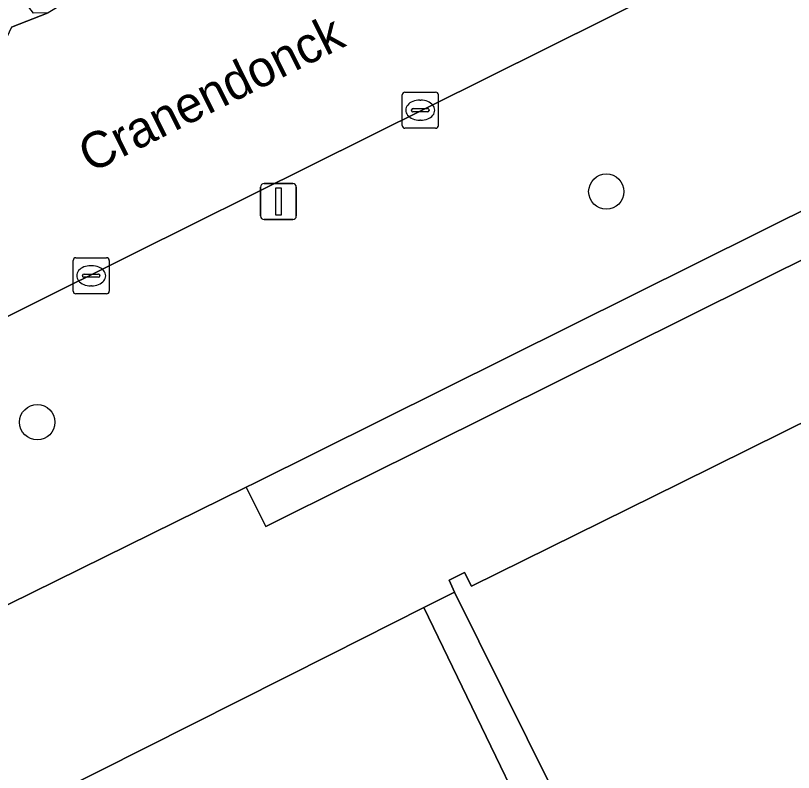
# Model space of a CAD drawing. Extents: x 157793 to 159380, y 380877 to 382313.
# Drawn here: x 157948.09 to 157969.63, y 381491.98 to 381512.95 of the extents above; entities that cross this region are included whole.
import ezdxf

# ---------------------------------------------------------------- set-up
doc = ezdxf.new("R2010")
doc.units = 0
for name, color, linetype in [('IMGEO_Berm_groen', 7, 'Continuous'), ('IMGEO_Boom', 7, 'Continuous'), ('IMGEO_Erf', 7, 'Continuous'), ('IMGEO_Fietspad_gesloten', 7, 'Continuous'), ('IMGEO_Groenvoorziening', 7, 'Continuous'), ('IMGEO_Hek', 7, 'Continuous'), ('IMGEO_Kolk', 7, 'Continuous'), ('IMGEO_Lichtmast', 7, 'Continuous'), ('IMGEO_Openbare_ruimte_label', 7, 'Continuous'), ('IMGEO_OVBaan_gesloten', 7, 'Continuous'), ('IMGEO_Pand', 7, 'Continuous'), ('IMGEO_Parkeervlak_gesloten', 7, 'Continuous'), ('IMGEO_Voetpad_open', 7, 'Continuous')]:
    doc.layers.add(name, color=color, linetype=linetype)

msp = doc.modelspace()

# ---------------------------------------------------------------- linework, layer by layer
at = {"layer": 'IMGEO_Berm_groen'}
msp.add_lwpolyline([(157978.442, 381521.621), (157977.311, 381519.933), (157976.482, 381519.092), (157975.532, 381518.391), (157974.242, 381517.749), (157951.365, 381506.36), (157945.482, 381503.431), (157943.15, 381502.27), (157942.593, 381501.228), (157943.058, 381501.015), (157942.594, 381500), (157941.134, 381496.807), (157943.741, 381495.448), (157945.267, 381495.352), (157954.478, 381499.89), (157954.701, 381500), (157977.445, 381511.314), (157986.551, 381515.844), (157996.349, 381520.716)], dxfattribs=at)
at = {"layer": 'IMGEO_Boom'}
for centre in [(157964.45, 381508.077), (157948.687, 381501.688)]:
    msp.add_circle(centre, 0.489, dxfattribs=at)
at = {"layer": 'IMGEO_Erf'}
msp.add_lwpolyline([(157974.352, 381468.563), (157960.246, 381496.977), (157959.399, 381496.551), (157972.94, 381468.518)], dxfattribs=at)
at = {"layer": 'IMGEO_Fietspad_gesloten'}
msp.add_lwpolyline([(157947.975, 381512.633), (157948.992, 381513.034), (157948.583, 381513.022), (157948.455, 381513.188), (157948.387, 381513.432), (157948.563, 381513.938), (157949.599, 381515.303), (157951.377, 381517.259), (157952.329, 381517.993), (157953.843, 381518.898), (157957.38, 381520.614), (157971.24, 381527.41), (158000, 381541.65), (158001.566, 381542.423), (158009.187, 381546.305), (158012.424, 381547.944), (158011.362, 381550.071)], dxfattribs=at)
at = {"layer": 'IMGEO_Groenvoorziening'}
for points in [[(157966.493, 381500), (157972.184, 381502.815), (157970.374, 381506.436), (157957.674, 381500.123), (157957.427, 381500), (157955.015, 381498.801), (157954.478, 381499.89), (157945.267, 381495.352), (157943.741, 381495.448), (157941.134, 381496.807), (157938.238, 381490.473)], [(157942.774, 381455.094), (157930.825, 381479.304), (157936.312, 381484.922), (157956.82, 381495.252), (157959.399, 381496.551), (157960.246, 381496.977), (157960.095, 381497.313), (157960.525, 381497.527), (157960.717, 381497.143), (157966.493, 381500)]]:
    msp.add_lwpolyline(points, dxfattribs=at)
at = {"layer": 'IMGEO_Hek'}
msp.add_lwpolyline([(157960.246, 381496.977), (157959.399, 381496.551), (157956.82, 381495.252), (157936.312, 381484.922), (157930.825, 381479.304), (157942.774, 381455.094), (157944.561, 381452.646), (157947.014, 381451.099), (157949.741, 381450.085), (157952.663, 381449.877), (157961.206, 381451.613), (157964.111, 381458.175), (157964.26, 381458.511), (157968.753, 381463.783)], dxfattribs=at)
at = {"layer": 'IMGEO_Kolk'}
for p, q in [((157958.796, 381509.907), (157958.796, 381510.759)), ((157958.871, 381510.833), (157959.723, 381510.833)), ((157959.797, 381510.759), (157959.797, 381509.907)), ((157959.284, 381510.613), (157959.309, 381510.613)), ((157959.055, 381510.327), (157959.055, 381510.339)), ((157959.493, 381510.29), (157959.095, 381510.29)), ((157959.098, 381510.376), (157959.496, 381510.376)), ((157959.539, 381510.339), (157959.539, 381510.327)), ((157959.307, 381510.053), (157959.282, 381510.053)), ((157959.723, 381509.833), (157958.871, 381509.833)), ((157949.681, 381505.319), (157949.681, 381506.171)), ((157949.756, 381506.245), (157950.608, 381506.245)), ((157950.682, 381506.171), (157950.682, 381505.319)), ((157950.169, 381506.025), (157950.194, 381506.025)), ((157949.94, 381505.739), (157949.94, 381505.751)), ((157949.983, 381505.788), (157950.381, 381505.788)), ((157950.424, 381505.751), (157950.424, 381505.739)), ((157950.378, 381505.702), (157949.98, 381505.702)), ((157950.192, 381505.465), (157950.167, 381505.465)), ((157950.608, 381505.245), (157949.756, 381505.245))]:
    msp.add_line(p, q, dxfattribs=at)
for points in [[(157958.796, 381509.907), (157958.796, 381510.759)], [(157958.871, 381510.833), (157959.723, 381510.833)], [(157959.797, 381510.759), (157959.797, 381509.907)], [(157959.723, 381509.833), (157958.871, 381509.833)], [(157949.681, 381505.319), (157949.681, 381506.171)], [(157949.756, 381506.245), (157950.608, 381506.245)], [(157950.682, 381506.171), (157950.682, 381505.319)], [(157950.608, 381505.245), (157949.756, 381505.245)]]:
    msp.add_lwpolyline(points, dxfattribs=at)
for centre, radius, start, end in [((157958.873, 381510.757), 0.0765, 91.552, 178.448), ((157958.873, 381510.757), 0.0765, 91.552, 178.448), ((157959.721, 381510.757), 0.0765, 1.552, 88.448), ((157959.721, 381510.757), 0.0765, 1.552, 88.448), ((157959.095, 381510.336), 0.0403, 85.8775, 175.7526), ((157959.092, 381510.326), 0.0366, 178.938, 274.7102), ((157959.496, 381510.333), 0.043, 264.8664, 352.4533), ((157959.5, 381510.338), 0.0386, 1.7309, 96.639), ((157958.873, 381509.909), 0.0765, 181.552, 268.448), ((157958.873, 381509.909), 0.0765, 181.552, 268.448), ((157959.721, 381509.909), 0.0765, 271.552, 358.448), ((157959.721, 381509.909), 0.0765, 271.552, 358.448), ((157949.758, 381506.169), 0.0765, 91.552, 178.448), ((157949.758, 381506.169), 0.0765, 91.552, 178.448), ((157950.606, 381506.169), 0.0765, 1.552, 88.448), ((157950.606, 381506.169), 0.0765, 1.552, 88.448), ((157949.98, 381505.748), 0.0403, 85.8775, 175.7526), ((157949.977, 381505.738), 0.0366, 178.938, 274.7102), ((157950.381, 381505.745), 0.043, 264.8664, 352.4533), ((157950.385, 381505.75), 0.0386, 1.7309, 96.639), ((157949.758, 381505.321), 0.0765, 181.552, 268.448), ((157949.758, 381505.321), 0.0765, 181.552, 268.448), ((157950.606, 381505.321), 0.0765, 271.552, 358.448), ((157950.606, 381505.321), 0.0765, 271.552, 358.448)]:
    msp.add_arc(centre, radius, start, end, dxfattribs=at)
for centre, major_axis, ratio, start_param, end_param in [((157959.283, 381510.333), (-0.387, 0.002), 0.722429, 4.712389, 7.853982), ((157959.308, 381510.333), (-0.39, 0.002), 0.717154, 1.570796, 4.712389), ((157950.168, 381505.745), (-0.387, 0.002), 0.722429, 4.712389, 7.853982), ((157950.193, 381505.745), (-0.39, 0.002), 0.717154, 1.570796, 4.712389)]:
    msp.add_ellipse(centre, major_axis=major_axis, ratio=ratio, start_param=start_param, end_param=end_param, dxfattribs=at)
at = {"layer": 'IMGEO_Lichtmast'}
for p, q in [((157954.973, 381508.302), (157955.763, 381508.302)), ((157955.763, 381508.302), (157954.973, 381508.302)), ((157954.873, 381507.402), (157954.873, 381508.202)), ((157954.873, 381508.202), (157954.873, 381507.402)), ((157955.863, 381508.202), (157955.863, 381507.402)), ((157955.863, 381507.402), (157955.863, 381508.202)), ((157955.763, 381507.302), (157954.973, 381507.302)), ((157954.973, 381507.302), (157955.763, 381507.302))]:
    msp.add_line(p, q, dxfattribs=at)
msp.add_lwpolyline([(157955.293, 381508.177), (157955.443, 381508.177), (157955.443, 381507.427), (157955.293, 381507.427), (157955.293, 381508.177)], dxfattribs=at)
for centre, start, end in [((157954.973, 381508.202), 90, 180), ((157954.973, 381508.202), 90, 180), ((157955.763, 381508.202), 0, 90), ((157955.763, 381508.202), 360, 90), ((157954.973, 381507.402), 180, 270), ((157954.973, 381507.402), 180, 270), ((157955.763, 381507.402), 270, 0), ((157955.763, 381507.402), 270, 0)]:
    msp.add_arc(centre, 0.1, start, end, dxfattribs=at)
at = {"layer": 'IMGEO_OVBaan_gesloten'}
msp.add_lwpolyline([(157974.242, 381517.749), (157975.532, 381518.391), (157972.452, 381524.691), (157949.467, 381513.314), (157948.992, 381513.034), (157947.975, 381512.633), (157943.15, 381502.27), (157945.482, 381503.431), (157951.365, 381506.36)], close=True, dxfattribs=at)
at = {"layer": 'IMGEO_Pand'}
msp.add_lwpolyline([(157972.184, 381502.815), (157966.493, 381500), (157960.717, 381497.143), (157960.525, 381497.527), (157960.095, 381497.313), (157960.246, 381496.977), (157974.352, 381468.563)], dxfattribs=at)
at = {"layer": 'IMGEO_Parkeervlak_gesloten'}
for points in [[(157959.399, 381496.551), (157956.82, 381495.252), (157936.312, 381484.922), (157930.825, 381479.304), (157942.774, 381455.094), (157944.561, 381452.646), (157947.014, 381451.099), (157949.741, 381450.085), (157952.663, 381449.877), (157961.206, 381451.613), (157964.111, 381458.175), (157964.234, 381458.091)], [(157969.209, 381462.903), (157969.102, 381463.123), (157968.753, 381463.783), (157967.761, 381465.817), (157972.984, 381468.428), (157972.94, 381468.518), (157959.399, 381496.551)]]:
    msp.add_lwpolyline(points, dxfattribs=at)
at = {"layer": 'IMGEO_Voetpad_open'}
msp.add_lwpolyline([(157986.551, 381515.844), (157977.445, 381511.314), (157954.701, 381500), (157954.478, 381499.89), (157955.015, 381498.801), (157957.427, 381500), (157957.674, 381500.123), (157970.374, 381506.436), (157985.942, 381514.174)], dxfattribs=at)

# ---------------------------------------------------------------- texts
at = {"layer": 'IMGEO_Openbare_ruimte_label'}
msp.add_text('Cranendonck', height=1, rotation=26.4882, dxfattribs=at).set_placement((157950.159, 381508.579))

doc.saveas('drawing.dxf')
